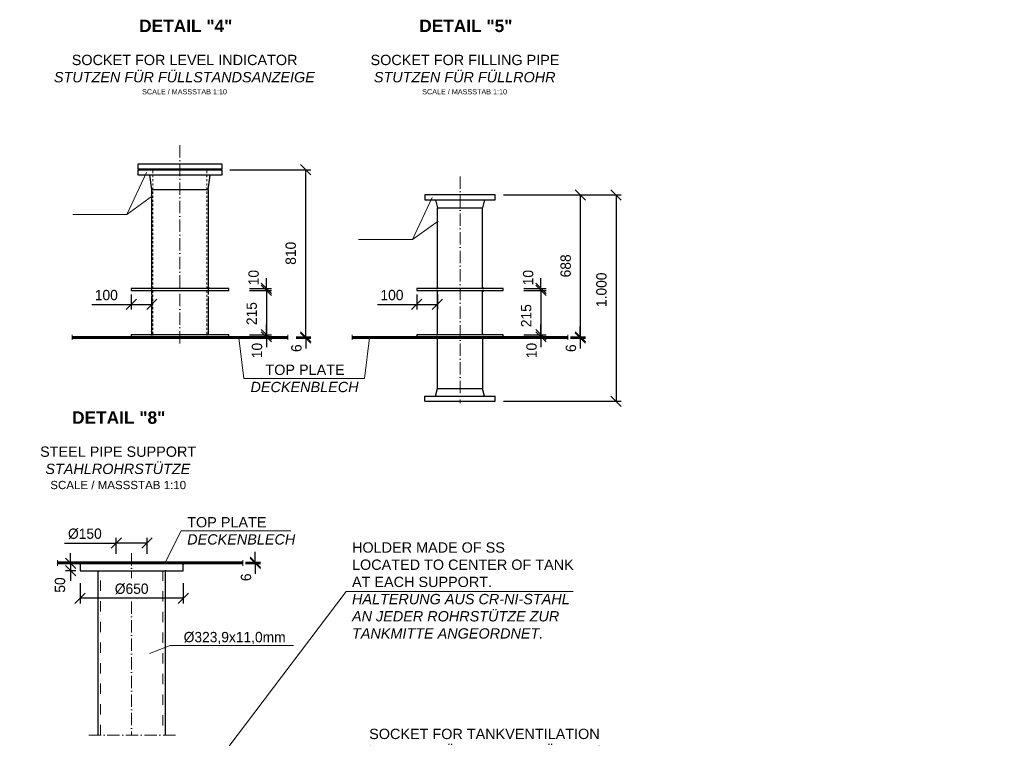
# Model space of a CAD drawing. Header units: millimetres. Extents: x -14064 to 10606674, y -83552 to 74051.
# Tile 586 of 656: x 38086 to 42860, y -47815 to -44331. Entities that reach past the tile are written whole.
import ezdxf

# ---------------------------------------------------------------- set-up
doc = ezdxf.new("R2010")
doc.units = ezdxf.units.MM
doc.linetypes.add('ACAD_ISO10W100', pattern=[18, 12, -3, 0, -3])
doc.linetypes.add('JIS_02_1.0', pattern=[2, 1, -1])
doc.layers.add('Bemaßung', color=7, linetype='Continuous', lineweight=9)
doc.layers.add('Beschriftung', color=7, linetype='Continuous', lineweight=9)
doc.styles.add('LBB3.5M1000', font='isocp.shx', dxfattribs={"height": 3.5})
doc.dimstyles.new('DIN', dxfattribs={"dimtxt": 2.5, "dimasz": 2.5, "dimexe": 1.25, "dimexo": 0.625, "dimtad": 1, "dimtih": 1, "dimdec": 4, "dimdsep": 46, "dimlunit": 6, "dimtxsty": 'Standard', "dimcen": 2.5, "dimadec": 0, "dimazin": 0, "dimtfac": 1, "dimtdec": 4, "dimtmove": 0, "dimatfit": 3, "dimfxl": 0, "dimtvp": 1, "dimtolj": 1, "dimtzin": 0, "dimarcsym": 0})

# ---------------------------------------------------------------- blocks, each defined once
blk = doc.blocks.new('_Oblique')
at = {"color": 0, "linetype": 'ByBlock', "lineweight": -2}
blk.add_line((-0.5, -0.5), (0.5, 0.5), dxfattribs=at)
blk = doc.blocks.new('*D374')
at = {"layer": 'Bemaßung', "color": 0, "lineweight": -2, "transparency": 16777216}
for p, q in [((39281.6, -45858.2), (39281.6, -45808.2)), ((39199.4, -45858.2), (39306.6, -45858.2)), ((39199.4, -45868.2), (39306.6, -45868.2)), ((39281.6, -45868.2), (39281.6, -45858.2)), ((39281.6, -45868.2), (39281.6, -45918.2))]:
    blk.add_line(p, q, dxfattribs=at)
at = {"layer": 'DEFPOINTS', "color": 0, "transparency": 16777216}
for p in [(39099.4, -45858.2), (39099.4, -45868.2), (39281.6, -45858.2)]:
    blk.add_point(p, dxfattribs=at)
at = {"layer": 'Bemaßung', "color": 0, "lineweight": -2, "transparency": 16777216, "xscale": 50, "yscale": 50, "zscale": 50}
for p, rotation in [((39281.6, -45858.2), 270), ((39281.6, -45868.2), 90)]:
    blk.add_blockref('_Oblique', p, dxfattribs=dict(at, rotation=rotation))
at = {"layer": 'Bemaßung', "color": 0, "transparency": 16777216, "insert": (39236.6, -45934.7), "char_height": 50, "attachment_point": 5, "rotation": 90}
blk.add_mtext('\\A1;10', dxfattribs=at)
blk = doc.blocks.new('*D375')
at = {"layer": 'Bemaßung', "color": 0, "lineweight": -2, "transparency": 16777216}
for p, q in [((39199.4, -45643.2), (39306.6, -45643.2)), ((39281.6, -45643.2), (39281.6, -45858.2)), ((39199.4, -45858.2), (39306.6, -45858.2))]:
    blk.add_line(p, q, dxfattribs=at)
at = {"layer": 'DEFPOINTS', "color": 0, "transparency": 16777216}
for p in [(39099.4, -45643.2), (39099.4, -45858.2), (39281.6, -45858.2)]:
    blk.add_point(p, dxfattribs=at)
at = {"layer": 'Bemaßung', "color": 0, "lineweight": -2, "transparency": 16777216, "xscale": 50, "yscale": 50, "zscale": 50}
for p, rotation in [((39281.6, -45643.2), 90), ((39281.6, -45858.2), 270)]:
    blk.add_blockref('_Oblique', p, dxfattribs=dict(at, rotation=rotation))
at = {"layer": 'Bemaßung', "color": 0, "transparency": 16777216, "insert": (39210.9, -45755.7), "char_height": 50, "attachment_point": 5, "rotation": 90}
blk.add_mtext('\\A1;215', dxfattribs=at)
blk = doc.blocks.new('*D376')
at = {"layer": 'Bemaßung', "color": 0, "lineweight": -2, "transparency": 16777216}
for p, q in [((39472.7, -45868.2), (39472.7, -45818.2)), ((39425.6, -45868.2), (39497.7, -45868.2)), ((39425.6, -45874.2), (39497.7, -45874.2)), ((39472.7, -45874.2), (39472.7, -45868.2)), ((39472.7, -45874.2), (39472.7, -45924.2))]:
    blk.add_line(p, q, dxfattribs=at)
at = {"layer": 'DEFPOINTS', "color": 0, "transparency": 16777216}
for p in [(39385.6, -45868.2), (39385.6, -45874.2), (39472.7, -45868.2)]:
    blk.add_point(p, dxfattribs=at)
at = {"layer": 'Bemaßung', "color": 0, "lineweight": -2, "transparency": 16777216, "xscale": 50, "yscale": 50, "zscale": 50}
for p, rotation in [((39472.7, -45868.2), 270), ((39472.7, -45874.2), 90)]:
    blk.add_blockref('_Oblique', p, dxfattribs=dict(at, rotation=rotation))
at = {"layer": 'Bemaßung', "color": 0, "transparency": 16777216, "insert": (39427.7, -45923.2), "char_height": 50, "attachment_point": 5, "rotation": 90}
blk.add_mtext('\\A1;6', dxfattribs=at)
blk = doc.blocks.new('*D377')
at = {"layer": 'Bemaßung', "color": 0, "lineweight": -2, "transparency": 16777216}
for p, q in [((39281.6, -45633.2), (39281.6, -45583.2)), ((39199.4, -45633.2), (39306.6, -45633.2)), ((39281.6, -45643.2), (39281.6, -45633.2)), ((39199.4, -45643.2), (39306.6, -45643.2)), ((39281.6, -45643.2), (39281.6, -45693.2))]:
    blk.add_line(p, q, dxfattribs=at)
at = {"layer": 'DEFPOINTS', "color": 0, "transparency": 16777216}
for p in [(39099.4, -45633.2), (39281.6, -45633.2), (39099.4, -45643.2)]:
    blk.add_point(p, dxfattribs=at)
at = {"layer": 'Bemaßung', "color": 0, "lineweight": -2, "transparency": 16777216, "xscale": 50, "yscale": 50, "zscale": 50}
for p, rotation in [((39281.6, -45633.2), 270), ((39281.6, -45643.2), 90)]:
    blk.add_blockref('_Oblique', p, dxfattribs=dict(at, rotation=rotation))
at = {"layer": 'Bemaßung', "color": 0, "transparency": 16777216, "insert": (39220.1, -45581.2), "char_height": 50, "attachment_point": 5, "rotation": 90}
blk.add_mtext('\\A1;10', dxfattribs=at)
blk = doc.blocks.new('*D435')
at = {"layer": 'Bemaßung', "color": 0, "lineweight": -2, "transparency": 16777216}
for p, q in [((39105.4, -45058.2), (39497.7, -45058.2)), ((39472.7, -45868.2), (39472.7, -45058.2)), ((39425.6, -45868.2), (39497.7, -45868.2))]:
    blk.add_line(p, q, dxfattribs=at)
at = {"layer": 'DEFPOINTS', "color": 0, "transparency": 16777216}
for p in [(39065.4, -45058.2), (39472.7, -45058.2), (39385.6, -45868.2)]:
    blk.add_point(p, dxfattribs=at)
at = {"layer": 'Bemaßung', "color": 0, "lineweight": -2, "transparency": 16777216, "xscale": 50, "yscale": 50, "zscale": 50}
for p, rotation in [((39472.7, -45058.2), 90), ((39472.7, -45868.2), 270)]:
    blk.add_blockref('_Oblique', p, dxfattribs=dict(at, rotation=rotation))
at = {"layer": 'Bemaßung', "color": 0, "transparency": 16777216, "insert": (39400.2, -45463.2), "char_height": 50, "attachment_point": 5, "rotation": 90}
blk.add_mtext('\\A1;810', dxfattribs=at)
blk = doc.blocks.new('*D378')
at = {"layer": 'Bemaßung', "color": 0, "lineweight": -2, "transparency": 16777216}
for p, q in [((38626.4, -45663.2), (38626.4, -45736)), ((38726.4, -45663.2), (38726.4, -45736)), ((38435.8, -45711), (38626.4, -45711)), ((38626.4, -45711), (38726.4, -45711))]:
    blk.add_line(p, q, dxfattribs=at)
at = {"layer": 'DEFPOINTS', "color": 0, "transparency": 16777216}
for p in [(38626.4, -45643.2), (38726.4, -45643.2), (38726.4, -45711)]:
    blk.add_point(p, dxfattribs=at)
at = {"layer": 'Bemaßung', "color": 0, "lineweight": -2, "transparency": 16777216, "xscale": 50, "yscale": 50, "zscale": 50, "rotation": 180}
blk.add_blockref('_Oblique', (38626.4, -45711), dxfattribs=at)
at = {"layer": 'Bemaßung', "color": 0, "lineweight": -2, "transparency": 16777216, "xscale": 50, "yscale": 50, "zscale": 50}
blk.add_blockref('_Oblique', (38726.4, -45711), dxfattribs=at)
at = {"layer": 'Bemaßung', "color": 0, "transparency": 16777216, "insert": (38505.8, -45666), "char_height": 50, "attachment_point": 5}
blk.add_mtext('\\A1;100', dxfattribs=at)
blk = doc.blocks.new('*D379')
at = {"layer": 'Bemaßung', "color": 0, "lineweight": -2, "transparency": 16777216}
for p, q in [((40612.6, -45858.2), (40612.6, -45808.2)), ((40530.3, -45858.2), (40637.6, -45858.2)), ((40530.3, -45868.2), (40637.6, -45868.2)), ((40612.6, -45868.2), (40612.6, -45858.2)), ((40612.6, -45868.2), (40612.6, -45918.2))]:
    blk.add_line(p, q, dxfattribs=at)
at = {"layer": 'DEFPOINTS', "color": 0, "transparency": 16777216}
for p in [(40430.3, -45858.2), (40430.3, -45868.2), (40612.6, -45858.2)]:
    blk.add_point(p, dxfattribs=at)
at = {"layer": 'Bemaßung', "color": 0, "lineweight": -2, "transparency": 16777216, "xscale": 50, "yscale": 50, "zscale": 50}
for p, rotation in [((40612.6, -45858.2), 270), ((40612.6, -45868.2), 90)]:
    blk.add_blockref('_Oblique', p, dxfattribs=dict(at, rotation=rotation))
at = {"layer": 'Bemaßung', "color": 0, "transparency": 16777216, "insert": (40567.6, -45934.7), "char_height": 50, "attachment_point": 5, "rotation": 90}
blk.add_mtext('\\A1;10', dxfattribs=at)
blk = doc.blocks.new('*D380')
at = {"layer": 'Bemaßung', "color": 0, "lineweight": -2, "transparency": 16777216}
for p, q in [((40530.3, -45643.2), (40637.6, -45643.2)), ((40612.6, -45643.2), (40612.6, -45858.2)), ((40530.3, -45858.2), (40637.6, -45858.2))]:
    blk.add_line(p, q, dxfattribs=at)
at = {"layer": 'DEFPOINTS', "color": 0, "transparency": 16777216}
for p in [(40430.3, -45643.2), (40430.3, -45858.2), (40612.6, -45858.2)]:
    blk.add_point(p, dxfattribs=at)
at = {"layer": 'Bemaßung', "color": 0, "lineweight": -2, "transparency": 16777216, "xscale": 50, "yscale": 50, "zscale": 50}
for p, rotation in [((40612.6, -45643.2), 90), ((40612.6, -45858.2), 270)]:
    blk.add_blockref('_Oblique', p, dxfattribs=dict(at, rotation=rotation))
at = {"layer": 'Bemaßung', "color": 0, "transparency": 16777216, "insert": (40541.8, -45765.7), "char_height": 50, "attachment_point": 5, "rotation": 90}
blk.add_mtext('\\A1;215', dxfattribs=at)
blk = doc.blocks.new('*D381')
at = {"layer": 'Bemaßung', "color": 0, "lineweight": -2, "transparency": 16777216}
for p, q in [((40803.6, -45868.2), (40803.6, -45818.2)), ((40756.5, -45868.2), (40828.6, -45868.2)), ((40756.5, -45874.2), (40828.6, -45874.2)), ((40803.6, -45874.2), (40803.6, -45868.2)), ((40803.6, -45874.2), (40803.6, -45924.2))]:
    blk.add_line(p, q, dxfattribs=at)
at = {"layer": 'DEFPOINTS', "color": 0, "transparency": 16777216}
for p in [(40716.5, -45868.2), (40716.5, -45874.2), (40803.6, -45868.2)]:
    blk.add_point(p, dxfattribs=at)
at = {"layer": 'Bemaßung', "color": 0, "lineweight": -2, "transparency": 16777216, "xscale": 50, "yscale": 50, "zscale": 50}
for p, rotation in [((40803.6, -45868.2), 270), ((40803.6, -45874.2), 90)]:
    blk.add_blockref('_Oblique', p, dxfattribs=dict(at, rotation=rotation))
at = {"layer": 'Bemaßung', "color": 0, "transparency": 16777216, "insert": (40758.6, -45923.2), "char_height": 50, "attachment_point": 5, "rotation": 90}
blk.add_mtext('\\A1;6', dxfattribs=at)
blk = doc.blocks.new('*D382')
at = {"layer": 'Bemaßung', "color": 0, "lineweight": -2, "transparency": 16777216}
for p, q in [((40612.6, -45633.2), (40612.6, -45583.2)), ((40530.3, -45633.2), (40637.6, -45633.2)), ((40612.6, -45643.2), (40612.6, -45633.2)), ((40530.3, -45643.2), (40637.6, -45643.2)), ((40612.6, -45643.2), (40612.6, -45693.2))]:
    blk.add_line(p, q, dxfattribs=at)
at = {"layer": 'DEFPOINTS', "color": 0, "transparency": 16777216}
for p in [(40430.3, -45633.2), (40612.6, -45633.2), (40430.3, -45643.2)]:
    blk.add_point(p, dxfattribs=at)
at = {"layer": 'Bemaßung', "color": 0, "lineweight": -2, "transparency": 16777216, "xscale": 50, "yscale": 50, "zscale": 50}
for p, rotation in [((40612.6, -45633.2), 270), ((40612.6, -45643.2), 90)]:
    blk.add_blockref('_Oblique', p, dxfattribs=dict(at, rotation=rotation))
at = {"layer": 'Bemaßung', "color": 0, "transparency": 16777216, "insert": (40551.1, -45581.2), "char_height": 50, "attachment_point": 5, "rotation": 90}
blk.add_mtext('\\A1;10', dxfattribs=at)
blk = doc.blocks.new('*D436')
at = {"layer": 'Bemaßung', "color": 0, "lineweight": -2, "transparency": 16777216}
for p, q in [((40430.8, -45180.2), (40828.6, -45180.2)), ((40803.6, -45180.2), (40803.6, -45868.2)), ((40783.5, -45868.2), (40828.6, -45868.2))]:
    blk.add_line(p, q, dxfattribs=at)
at = {"layer": 'DEFPOINTS', "color": 0, "transparency": 16777216}
for p in [(40390.8, -45180.2), (40743.5, -45868.2), (40803.6, -45868.2)]:
    blk.add_point(p, dxfattribs=at)
at = {"layer": 'Bemaßung', "color": 0, "lineweight": -2, "transparency": 16777216, "xscale": 50, "yscale": 50, "zscale": 50}
for p, rotation in [((40803.6, -45180.2), 90), ((40803.6, -45868.2), 270)]:
    blk.add_blockref('_Oblique', p, dxfattribs=dict(at, rotation=rotation))
at = {"layer": 'Bemaßung', "color": 0, "transparency": 16777216, "insert": (40733, -45524.2), "char_height": 50, "attachment_point": 5, "rotation": 90}
blk.add_mtext('\\A1;688', dxfattribs=at)
blk = doc.blocks.new('*D383')
at = {"layer": 'Bemaßung', "color": 0, "lineweight": -2, "transparency": 16777216}
for p, q in [((40011.2, -45663.2), (40011.2, -45736)), ((40111.2, -45663.2), (40111.2, -45736)), ((39820.7, -45711), (40011.2, -45711)), ((40011.2, -45711), (40111.2, -45711))]:
    blk.add_line(p, q, dxfattribs=at)
at = {"layer": 'DEFPOINTS', "color": 0, "transparency": 16777216}
for p in [(40011.2, -45643.2), (40111.2, -45643.2), (40111.2, -45711)]:
    blk.add_point(p, dxfattribs=at)
at = {"layer": 'Bemaßung', "color": 0, "lineweight": -2, "transparency": 16777216, "xscale": 50, "yscale": 50, "zscale": 50, "rotation": 180}
blk.add_blockref('_Oblique', (40011.2, -45711), dxfattribs=at)
at = {"layer": 'Bemaßung', "color": 0, "lineweight": -2, "transparency": 16777216, "xscale": 50, "yscale": 50, "zscale": 50}
blk.add_blockref('_Oblique', (40111.2, -45711), dxfattribs=at)
at = {"layer": 'Bemaßung', "color": 0, "transparency": 16777216, "insert": (39890.7, -45666), "char_height": 50, "attachment_point": 5}
blk.add_mtext('\\A1;100', dxfattribs=at)
blk = doc.blocks.new('*D384')
at = {"layer": 'Bemaßung', "color": 0, "lineweight": -2, "transparency": 16777216}
for p, q in [((40430.8, -45180.2), (41002.4, -45180.2)), ((40977.4, -45180.2), (40977.4, -46180.2)), ((40430.8, -46180.2), (41002.4, -46180.2))]:
    blk.add_line(p, q, dxfattribs=at)
at = {"layer": 'DEFPOINTS', "color": 0, "transparency": 16777216}
for p in [(40390.8, -45180.2), (40390.8, -46180.2), (40977.4, -46180.2)]:
    blk.add_point(p, dxfattribs=at)
at = {"layer": 'Bemaßung', "color": 0, "lineweight": -2, "transparency": 16777216, "xscale": 50, "yscale": 50, "zscale": 50}
for p, rotation in [((40977.4, -45180.2), 90), ((40977.4, -46180.2), 270)]:
    blk.add_blockref('_Oblique', p, dxfattribs=dict(at, rotation=rotation))
at = {"layer": 'Bemaßung', "color": 0, "transparency": 16777216, "insert": (40906.4, -45640.2), "char_height": 50, "attachment_point": 5, "rotation": 90}
blk.add_mtext('\\A1;1.000', dxfattribs=at)
blk = doc.blocks.new('*D409')
at = {"layer": 'Bemaßung', "color": 0, "lineweight": -2, "transparency": 16777216}
for p, q in [((38378.7, -47061.9), (38378.7, -47160.3)), ((38878.7, -47061.9), (38878.7, -47160.3)), ((38878.7, -47135.3), (38378.7, -47135.3))]:
    blk.add_line(p, q, dxfattribs=at)
at = {"layer": 'DEFPOINTS', "color": 0, "transparency": 16777216}
for p in [(38378.7, -47001.9), (38878.7, -47001.9), (38378.7, -47135.3)]:
    blk.add_point(p, dxfattribs=at)
at = {"layer": 'Bemaßung', "color": 0, "lineweight": -2, "transparency": 16777216, "xscale": 50, "yscale": 50, "zscale": 50, "rotation": 180}
blk.add_blockref('_Oblique', (38378.7, -47135.3), dxfattribs=at)
at = {"layer": 'Bemaßung', "color": 0, "lineweight": -2, "transparency": 16777216, "xscale": 50, "yscale": 50, "zscale": 50}
blk.add_blockref('_Oblique', (38878.7, -47135.3), dxfattribs=at)
at = {"layer": 'Bemaßung', "color": 0, "transparency": 16777216, "insert": (38628.7, -47090.3), "char_height": 50, "attachment_point": 5}
blk.add_mtext('\\A1;%%C650', dxfattribs=at)
blk = doc.blocks.new('*D410')
at = {"layer": 'Bemaßung', "color": 0, "lineweight": -2, "transparency": 16777216}
for p, q in [((38332.3, -46966.9), (38332.3, -46916.9)), ((38358.7, -46966.9), (38307.3, -46966.9)), ((38332.3, -46966.9), (38332.3, -47001.9)), ((38358.7, -47001.9), (38307.3, -47001.9)), ((38332.3, -47001.9), (38332.3, -47051.9))]:
    blk.add_line(p, q, dxfattribs=at)
at = {"layer": 'DEFPOINTS', "color": 0, "transparency": 16777216}
for p in [(38378.7, -46966.9), (38332.3, -47001.9), (38378.7, -47001.9)]:
    blk.add_point(p, dxfattribs=at)
at = {"layer": 'Bemaßung', "color": 0, "lineweight": -2, "transparency": 16777216, "xscale": 50, "yscale": 50, "zscale": 50}
for p, rotation in [((38332.3, -46966.9), 270), ((38332.3, -47001.9), 90)]:
    blk.add_blockref('_Oblique', p, dxfattribs=dict(at, rotation=rotation))
at = {"layer": 'Bemaßung', "color": 0, "transparency": 16777216, "insert": (38281.3, -47071.5), "char_height": 50, "attachment_point": 5, "rotation": 90}
blk.add_mtext('\\A1;50', dxfattribs=at)
blk = doc.blocks.new('*D411')
at = {"layer": 'Bemaßung', "color": 0, "lineweight": -2, "transparency": 16777216}
for p, q in [((39228.2, -46960.9), (39228.2, -46910.9)), ((39181.1, -46960.9), (39253.2, -46960.9)), ((39181.1, -46966.9), (39253.2, -46966.9)), ((39228.2, -46966.9), (39228.2, -46960.9)), ((39228.2, -46966.9), (39228.2, -47016.9))]:
    blk.add_line(p, q, dxfattribs=at)
at = {"layer": 'DEFPOINTS', "color": 0, "transparency": 16777216}
for p in [(39141.1, -46960.9), (39141.1, -46966.9), (39228.2, -46960.9)]:
    blk.add_point(p, dxfattribs=at)
at = {"layer": 'Bemaßung', "color": 0, "lineweight": -2, "transparency": 16777216, "xscale": 50, "yscale": 50, "zscale": 50}
for p, rotation in [((39228.2, -46960.9), 270), ((39228.2, -46966.9), 90)]:
    blk.add_blockref('_Oblique', p, dxfattribs=dict(at, rotation=rotation))
at = {"layer": 'Bemaßung', "color": 0, "transparency": 16777216, "insert": (39183.2, -47033.9), "char_height": 50, "attachment_point": 5, "rotation": 90}
blk.add_mtext('\\A1;6', dxfattribs=at)
blk = doc.blocks.new('*D448')
at = {"layer": 'Bemaßung', "color": 0, "lineweight": -2, "transparency": 16777216}
for p, q in [((38302.6, -46868.5), (38553.7, -46868.5)), ((38553.7, -46920.9), (38553.7, -46843.5)), ((38703.7, -46868.5), (38553.7, -46868.5)), ((38703.7, -46920.9), (38703.7, -46843.5))]:
    blk.add_line(p, q, dxfattribs=at)
at = {"layer": 'DEFPOINTS', "color": 0, "transparency": 16777216}
for p in [(38553.7, -46868.5), (38553.7, -46960.9), (38703.7, -46960.9)]:
    blk.add_point(p, dxfattribs=at)
at = {"layer": 'Bemaßung', "color": 0, "lineweight": -2, "transparency": 16777216, "xscale": 50, "yscale": 50, "zscale": 50, "rotation": 180}
blk.add_blockref('_Oblique', (38553.7, -46868.5), dxfattribs=at)
at = {"layer": 'Bemaßung', "color": 0, "lineweight": -2, "transparency": 16777216, "xscale": 50, "yscale": 50, "zscale": 50}
blk.add_blockref('_Oblique', (38703.7, -46868.5), dxfattribs=at)
at = {"layer": 'Bemaßung', "color": 0, "transparency": 16777216, "insert": (38401.8, -46823.5), "char_height": 50, "attachment_point": 5}
blk.add_mtext('\\A1;%%c150', dxfattribs=at)

msp = doc.modelspace()

# ---------------------------------------------------------------- hatches: boundary and pattern name
h = msp.add_hatch(color=256)
h.dxf.hatch_style = 1
h.paths.add_polyline_path([(38721.35339, -45633.17523), (38726.35339, -45633.17523), (38726.35339, -45628.17523)])
h = msp.add_hatch(color=256)
h.dxf.hatch_style = 1
h.paths.add_polyline_path([(39004.35339, -45633.17523), (38999.35339, -45633.17523), (38999.35339, -45628.17523)])
h = msp.add_hatch(color=256)
h.dxf.hatch_style = 1
h.paths.add_polyline_path([(40106.21019, -45633.17523), (40111.21019, -45633.17523), (40111.21019, -45628.17523)])
h = msp.add_hatch(color=256)
h.dxf.hatch_style = 1
h.paths.add_polyline_path([(40335.31019, -45633.17523), (40330.31019, -45633.17523), (40330.31019, -45628.17523)])
h = msp.add_hatch(color=256)
h.dxf.hatch_style = 1
h.paths.add_polyline_path([(38721.35339, -45643.17523), (38726.35339, -45643.17523), (38726.35339, -45648.17523)])
h = msp.add_hatch(color=256)
h.dxf.hatch_style = 1
h.paths.add_polyline_path([(39004.35339, -45643.17523), (38999.35339, -45643.17523), (38999.35339, -45648.17523)])
h = msp.add_hatch(color=256)
h.dxf.hatch_style = 1
h.paths.add_polyline_path([(40106.21019, -45643.17523), (40111.21019, -45643.17523), (40111.21019, -45648.17523)])
h = msp.add_hatch(color=256)
h.dxf.hatch_style = 1
h.paths.add_polyline_path([(40335.31019, -45643.17523), (40330.31019, -45643.17523), (40330.31019, -45648.17523)])
h = msp.add_hatch()
h.set_pattern_fill('ANSI31', color=256)
h.set_pattern_definition([(45, (-42127.7517, 123748.3348), (-2.24506403, 2.24506403), [])])
h.paths.add_polyline_path([(38731.95339, -45868.17523), (38626.35339, -45868.17523), (38340.14526, -45868.17523), (38340.14526, -45874.17523), (38731.95339, -45874.17523)])
h.paths.add_polyline_path([(38862.85339, -45868.17523), (38731.95339, -45868.17523), (38731.95339, -45874.17523), (38862.85339, -45874.17523)])
h.paths.add_polyline_path([(38993.75339, -45868.17523), (38862.85339, -45868.17523), (38862.85339, -45874.17523), (38993.75339, -45874.17523)])
h.paths.add_polyline_path([(39385.56152, -45868.17523), (38993.75339, -45868.17523), (38993.75339, -45874.17523), (39385.56152, -45874.17523)])
h = msp.add_hatch(color=256)
h.dxf.hatch_style = 1
h.paths.add_polyline_path([(38621.35339, -45868.17523), (38626.35339, -45868.17523), (38626.35339, -45863.17523)])
h = msp.add_hatch(color=256)
h.dxf.hatch_style = 1
h.paths.add_polyline_path([(38721.35339, -45858.17523), (38726.35339, -45858.17523), (38726.35339, -45853.17523)])
h = msp.add_hatch(color=256)
h.dxf.hatch_style = 1
h.paths.add_polyline_path([(39004.35339, -45858.17523), (38999.35339, -45858.17523), (38999.35339, -45853.17523)])
h = msp.add_hatch(color=256)
h.dxf.hatch_style = 1
h.paths.add_polyline_path([(39104.35339, -45868.17523), (39099.35339, -45868.17523), (39099.35339, -45863.17523)])
h = msp.add_hatch()
h.set_pattern_fill('ANSI31', color=256)
h.set_pattern_definition([(45, (-40769.845, 123748.3348), (-2.24506403, 2.24506403), [])])
h.paths.add_polyline_path([(40089.86019, -45868.17523), (39984.26019, -45868.17523), (39698.05206, -45868.17523), (39698.05206, -45874.17523), (40089.86019, -45874.17523)])
h.paths.add_polyline_path([(40220.76019, -45868.17523), (40089.86019, -45868.17523), (40089.86019, -45874.17523), (40220.76019, -45874.17523)])
h.paths.add_polyline_path([(40351.66019, -45868.17523), (40220.76019, -45868.17523), (40220.76019, -45874.17523), (40351.66019, -45874.17523)])
h.paths.add_polyline_path([(40743.46832, -45868.17523), (40351.66019, -45868.17523), (40351.66019, -45874.17523), (40743.46832, -45874.17523)])
h = msp.add_hatch(color=256)
h.dxf.hatch_style = 1
h.paths.add_polyline_path([(40006.21019, -45868.17523), (40011.21019, -45868.17523), (40011.21019, -45863.17523)])
h = msp.add_hatch(color=256)
h.dxf.hatch_style = 1
h.paths.add_polyline_path([(40106.21019, -45858.17523), (40111.21019, -45858.17523), (40111.21019, -45853.17523)])
h = msp.add_hatch(color=256)
h.dxf.hatch_style = 1
h.paths.add_polyline_path([(40335.31019, -45858.17523), (40330.31019, -45858.17523), (40330.31019, -45853.17523)])
h = msp.add_hatch(color=256)
h.dxf.hatch_style = 1
h.paths.add_polyline_path([(40435.31019, -45868.17523), (40430.31019, -45868.17523), (40430.31019, -45863.17523)])
at = {"lineweight": 9}
h = msp.add_hatch(dxfattribs=at)
h.set_pattern_fill('ANSI31', color=0, angle=90)
h.set_pattern_definition([(135, (-50530.2768, 125897.5267), (-2.24506403, -2.24506403), [])])
h.paths.add_polyline_path([(38553.65153, -46960.90921), (38269.38827, -46960.90921), (38269.38827, -46966.90879), (38553.65153, -46966.90879)])
h.paths.add_polyline_path([(39168.03825, -46960.90924), (38703.6527, -46960.90917), (38703.65267, -46966.90872), (39168.03825, -46966.90879)])
h = msp.add_hatch(color=256)
h.dxf.hatch_style = 1
h.paths.add_polyline_path([(38373.65153, -46966.90879), (38378.65153, -46966.90879), (38378.65153, -46971.90879)])
h = msp.add_hatch(color=256)
h.dxf.hatch_style = 1
h.paths.add_polyline_path([(38883.65153, -46966.90879), (38878.65153, -46966.90879), (38878.65153, -46971.90879)])
h = msp.add_hatch(color=256)
h.dxf.hatch_style = 1
h.paths.add_polyline_path([(38461.70153, -47001.90879), (38466.70153, -47001.90879), (38466.70153, -47006.90879)])
h = msp.add_hatch(color=256)
h.dxf.hatch_style = 1
h.paths.add_polyline_path([(38795.60153, -47001.90879), (38790.60153, -47001.90879), (38790.60153, -47006.90879)])

# ---------------------------------------------------------------- linework, layer by layer
at = {"linetype": 'ACAD_ISO10W100', "lineweight": 18, "ltscale": 5}
for p, q in [((38862.85339, -44939.17523), (38862.85339, -45923.17523)), ((40220.76019, -45090.17523), (40220.76019, -46190.17523)), ((38340.14526, -45858.17523), (38340.14526, -45883.17523)), ((39385.56152, -45883.17523), (39385.56152, -45858.17523)), ((39698.05206, -45858.17523), (39698.05206, -45883.17523)), ((40743.46832, -45883.17523), (40743.46832, -45858.17523)), ((38628.65153, -46916.90879), (38628.65153, -47037.79644)), ((38269.38827, -46950.41047), (38269.38827, -46978.4071)), ((39168.03825, -46950.41047), (39168.03825, -46978.4071)), ((38628.65153, -47151.04382), (38628.65153, -47799.62644)), ((38840.60153, -47799.62644), (38416.70153, -47799.62644))]:
    msp.add_line(p, q, dxfattribs=at)
at = {"linetype": 'Continuous', "lineweight": -2, "ltscale": 10}
for p, q in [((38726.35339, -45154.17523), (38716.74877, -45084.17523)), ((38999.35339, -45154.17523), (39008.74877, -45084.17523)), ((40102.17079, -45204.17523), (40111.21019, -45242.17523)), ((40339.34959, -45204.17523), (40330.31019, -45242.17523)), ((40111.21019, -45633.17523), (40111.21019, -45242.17523)), ((40111.21019, -45242.17523), (40330.31019, -45242.17523)), ((40330.31019, -45633.17523), (40330.31019, -45242.17523)), ((40111.21019, -45858.17523), (40111.21019, -45643.17523)), ((40330.31019, -45858.17523), (40330.31019, -45643.17523))]:
    msp.add_line(p, q, dxfattribs=at)
for p, q in [((39385.56152, -45868.17523), (38340.14526, -45868.17523)), ((38340.14526, -45874.17523), (39385.56152, -45874.17523)), ((40743.46832, -45868.17523), (39698.05206, -45868.17523)), ((39698.05206, -45874.17523), (40743.46832, -45874.17523)), ((40111.21019, -46118.17523), (40111.21019, -45873.17523)), ((40330.31019, -45873.17523), (40330.31019, -46118.17523)), ((40050.76019, -46180.17523), (40050.76019, -46156.17523)), ((40050.76019, -46156.17523), (40390.76019, -46156.17523)), ((40102.17079, -46156.17523), (40111.21019, -46118.17523)), ((40111.21019, -46118.17523), (40330.31019, -46118.17523)), ((40339.34959, -46156.17523), (40330.31019, -46118.17523)), ((40390.76019, -46180.17523), (40390.76019, -46156.17523)), ((40050.76019, -46180.17523), (40390.76019, -46180.17523)), ((38553.65153, -46960.90921), (38553.65153, -46966.90879)), ((38703.65153, -46960.90921), (38703.65153, -46966.90931))]:
    msp.add_line(p, q)
for points in [[(39065.35339, -45055.17523), (38660.35339, -45055.17523), (38660.35339, -45029.17523), (39065.35339, -45029.17523)], [(39065.35339, -45084.17523), (38660.35339, -45084.17523), (38660.35339, -45058.17523), (39065.35339, -45058.17523)], [(40011.21019, -45643.17523), (40430.31019, -45643.17523), (40430.31019, -45633.17523), (40011.21019, -45633.17523)], [(40011.21019, -45868.17523), (40430.31019, -45868.17523), (40430.31019, -45858.17523), (40011.21019, -45858.17523)]]:
    msp.add_lwpolyline(points, close=True, dxfattribs=at)
at = {"linetype": 'JIS_02_1.0', "lineweight": 18, "ltscale": 10}
for points in [[(38731.95339, -45874.17523), (38731.95339, -45058.17523)], [(38993.75339, -45874.17523), (38993.75339, -45058.17523)]]:
    msp.add_lwpolyline(points, dxfattribs=at)
for points in [[(38726.35339, -45663.17523), (38726.35339, -45154.17523), (38999.35339, -45154.17523), (38999.35339, -45663.17523)], [(38726.35339, -45858.17523), (38726.35339, -45673.17523)], [(38999.35339, -45673.17523), (38999.35339, -45858.17523)], [(38466.70153, -47799.62644), (38466.70153, -47001.90879), (38790.60153, -47001.90879), (38790.60153, -47799.62644)]]:
    msp.add_lwpolyline(points)
for points in [[(40050.76019, -45204.17523), (40390.76019, -45204.17523), (40390.76019, -45180.17523), (40050.76019, -45180.17523)], [(38626.35339, -45643.17523), (39099.35339, -45643.17523), (39099.35339, -45633.17523), (38626.35339, -45633.17523)], [(38721.35339, -45633.17523), (38726.35339, -45633.17523), (38726.35339, -45628.17523)], [(39004.35339, -45633.17523), (38999.35339, -45633.17523), (38999.35339, -45628.17523)], [(40106.21019, -45633.17523), (40111.21019, -45633.17523), (40111.21019, -45628.17523)], [(40335.31019, -45633.17523), (40330.31019, -45633.17523), (40330.31019, -45628.17523)], [(38721.35339, -45643.17523), (38726.35339, -45643.17523), (38726.35339, -45648.17523)], [(39004.35339, -45643.17523), (38999.35339, -45643.17523), (38999.35339, -45648.17523)], [(40106.21019, -45643.17523), (40111.21019, -45643.17523), (40111.21019, -45648.17523)], [(40335.31019, -45643.17523), (40330.31019, -45643.17523), (40330.31019, -45648.17523)], [(38621.35339, -45868.17523), (38626.35339, -45868.17523), (38626.35339, -45863.17523)], [(38626.35339, -45868.17523), (39099.35339, -45868.17523), (39099.35339, -45858.17523), (38626.35339, -45858.17523)], [(38721.35339, -45858.17523), (38726.35339, -45858.17523), (38726.35339, -45853.17523)], [(39004.35339, -45858.17523), (38999.35339, -45858.17523), (38999.35339, -45853.17523)], [(39104.35339, -45868.17523), (39099.35339, -45868.17523), (39099.35339, -45863.17523)], [(40006.21019, -45868.17523), (40011.21019, -45868.17523), (40011.21019, -45863.17523)], [(40106.21019, -45858.17523), (40111.21019, -45858.17523), (40111.21019, -45853.17523)], [(40335.31019, -45858.17523), (40330.31019, -45858.17523), (40330.31019, -45853.17523)], [(40435.31019, -45868.17523), (40430.31019, -45868.17523), (40430.31019, -45863.17523)], [(38269.38827, -46966.90879), (39168.03825, -46966.90879), (39168.00927, -46960.90921), (38269.35929, -46960.90921)], [(38373.65153, -46966.90879), (38378.65153, -46966.90879), (38378.65153, -46971.90879)], [(38378.65153, -47001.90879), (38878.65153, -47001.90879), (38878.65153, -46966.90879), (38378.65153, -46966.90879)], [(38883.65153, -46966.90879), (38878.65153, -46966.90879), (38878.65153, -46971.90879)], [(38461.70153, -47001.90879), (38466.70153, -47001.90879), (38466.70153, -47006.90879)], [(38795.60153, -47001.90879), (38790.60153, -47001.90879), (38790.60153, -47006.90879)]]:
    msp.add_lwpolyline(points, close=True)
at = {"linetype": 'JIS_02_1.0', "lineweight": 18, "ltscale": 50}
msp.add_lwpolyline([(38477.70153, -47799.62644), (38477.70153, -47001.90879), (38779.60153, -47001.90879), (38779.60153, -47799.62644)], dxfattribs=at)
at = {"layer": 'Bemaßung'}
for p, q in [((38715.26777, -47403.27199), (38815.14052, -47364.96432)), ((38815.14052, -47364.96432), (39413.68767, -47364.96432))]:
    msp.add_line(p, q, dxfattribs=at)
at = {"layer": 'Beschriftung'}
for p, q in [((38605.99578, -45274.85012), (38700.09652, -45070.93926)), ((38605.99578, -45274.85012), (38729.35888, -45184.98187)), ((39990.85258, -45396.94292), (40084.95332, -45193.03206)), ((38343.72023, -45274.85012), (38605.99578, -45274.85012)), ((39990.85258, -45396.94292), (40114.21568, -45307.07467)), ((39728.57703, -45396.94292), (39990.85258, -45396.94292)), ((39171.72556, -46070.27733), (39147.54588, -45873.17523)), ((39758.22749, -46070.27733), (39782.40718, -45873.17523)), ((39171.72556, -46070.27733), (39758.22749, -46070.27733)), ((38868.17449, -46809.22757), (38789.28299, -46965.14715)), ((38868.17449, -46809.22757), (39399.72925, -46809.22757)), ((39667.92487, -47102.89397), (38858.19041, -48173.99705)), ((39667.92487, -47102.89397), (40769.19389, -47102.89397))]:
    msp.add_line(p, q, dxfattribs=at)

# ---------------------------------------------------------------- texts
at = {"layer": 'Bemaßung', "insert": (39128.02099, -47328.44533), "char_height": 50, "attachment_point": 5}
msp.add_mtext('\\A1;%%C323,9x11,0mm', dxfattribs=at)
at = {"layer": 'Beschriftung', "attachment_point": 1, "style": 'LBB3.5M1000'}
for s, insert, char_height, width in [('\\pi172.05;{\\fArial|b1|i0|c0|p34;DETAIL "2"}', (34488.60757, -44330.68119), 60, 785.9141179), ('\\pi172.05;{\\fArial|b1|i0|c0|p34;DETAIL "3"}', (36734.71349, -44330.68119), 60, 785.9141179), ('\\pi172.05;{\\fArial|b1|i0|c0|p34;DETAIL "4"}', (38492.85024, -44330.68119), 60, 785.9141179), ('\\pi172.05;{\\fArial|b1|i0|c0|p34;DETAIL "5"}', (39850.75703, -44330.68119), 60, 785.9141179), ('\\pi18.912;{\\fArial|b0|i0|c0|p34;COLLECTING SOCKET\\P\\pi85.675;\\fArial|b0|i1|c0|p34;SAMMELSTUTZEN\\P\\pi66.34;\\fArial|b0|i0|c0|p34;\\H0.8x;SCALE / MASSSTAB 1:10}', (34488.60757, -44500.88051), 50, 785.9141179), ('\\pi142.14;{\\fArial|b0|i0|c0|p34;PUMP SOCKET\\P\\pi82.793;\\fArial|b0|i1|c0|p34;PUMPENSTUTZEN\\P\\pi66.34;\\fArial|b0|i0|c0|p34;\\H0.8x;SCALE / MASSSTAB 1:10}', (36734.71349, -44500.88051), 50, 785.9141179), ('\\pi105.44;{\\fArial|b0|i0|c0|p34;SOCKET FOR LEVEL INDICATOR\\P\\pi18.999;\\fArial|b0|i1|c0|p34;STUTZEN FÜR FÜLLSTANDSANZEIGE\\P\\pi446.55;\\fArial|b0|i0|c0|p34;\\H0.5x;SCALE / MASSSTAB 1:10}', (38232.75277, -44500.88051), 50, 1301.3679194), ('\\pi196.13;{\\fArial|b0|i0|c0|p34;SOCKET FOR FILLING PIPE\\P\\pi212.42;\\fArial|b0|i1|c0|p34;STUTZEN FÜR FÜLLROHR\\P\\pi446.55;\\fArial|b0|i0|c0|p34;\\H0.5x;SCALE / MASSSTAB 1:10}', (39590.65957, -44500.88051), 50, 1301.3679194), ('\\pi75.491;{\\fArial|b0|i0|c0|p34;TOP PLATE\\P\\pi3.3734;\\fArial|b0|i1|c0|p34;DECKENBLECH}', (35852.67312, -46002.98823), 50, 529.8709739), ('\\pi75.491;{\\fArial|b0|i0|c0|p34;TOP PLATE\\P\\pi3.3734;\\fArial|b0|i1|c0|p34;DECKENBLECH}', (39201.53076, -46002.98823), 50, 529.8709739), ('\\pi172.05;{\\fArial|b1|i0|c0|p34;DETAIL "6"}', (34396.92455, -46238.58243), 60, 785.9141179), ('\\pi172.05;{\\fArial|b1|i0|c0|p34;DETAIL "7"}', (36650.72793, -46238.58243), 60, 785.9141179), ('\\pi172.05;{\\fArial|b1|i0|c0|p34;DETAIL "8"}', (38167.88482, -46229.73616), 60, 785.9141179), ('\\pi16.763;{\\fArial|b0|i0|c0|p34;STEEL PIPE SUPPORT\\P\\pi42.65;\\fArial|b0|i1|c0|p34;STAHLROHRSTÜTZE\\P\\pi66.34;\\fArial|b0|i0|c0|p34;\\H0.8x;SCALE / MASSSTAB 1:10}', (38167.88482, -46399.93548), 50, 785.9141179), ('\\pi224.71;{\\fArial|b0|i0|c0|p34;MANHOLE\\P\\pi45.669;\\fArial|b0|i1|c0|p34;MONTAGEÖFFNUNG\\P\\pi66.34;\\fArial|b0|i0|c0|p34;\\H0.8x;SCALE / MASSSTAB 1:10}', (34396.92455, -46408.78176), 50, 785.9141179), ('\\pi149.26;{\\fArial|b0|i0|c0|p34;MANHOLE WITH LADDER\\P\\pi19.468;\\fArial|b0|i1|c0|p34;MONTAGEÖFFNUNG MIT LEITER\\P\\pi242.63;\\fArial|b0|i0|c0|p34;\\H0.8x;SCALE / MASSSTAB 1:10}', (36458.37726, -46408.78176), 50, 1138.4918382), ('{\\fArial|b0|i0|c0|p34;TOP PLATE\\P\\fArial|b0|i1|c0|p34;DECKENBLECH}', (38897.97969, -46741.93847), 50, 471.1635726), ('{\\fArial|b0|i0|c0|p34;HOLDER MADE OF SS\\PLOCATED TO CENTER OF TANK\\PAT EACH SUPPORT.\\P\\fArial|b0|i1|c0|p34;HALTERUNG AUS CR-NI-STAHL\\PAN JEDER ROHRSTÜTZE ZUR\\PTANKMITTE ANGEORDNET.}', (39697.00446, -46864.51387), 50, 1507.4380414), ('\\pi96.25;{\\fArial|b0|i0|c0|p34;SOCKET FOR TANKVENTILATION\\P\\pi73.416;\\fArial|b0|i1|c0|p34;STUTZEN FÜR TANKENTLÜFTUNG\\P\\pi446.55;\\fArial|b0|i0|c0|p34;\\H0.5x;SCALE / MASSSTAB 1:10}', (39683.93964, -47768.31177), 50, 1301.3679194)]:
    msp.add_mtext(s, dxfattribs=dict(at, insert=insert, char_height=char_height, width=width))

# ---------------------------------------------------------------- dimensions: what is measured, and where the dimension line sits
at = {"layer": 'Bemaßung'}
for base, p1, p2, override, picture, middle in [((39472.6704, -45058.17523), (39385.56152, -45868.17523), (39065.35339, -45058.17523), {"dimscale": 20, "dimexo": 2, "dimgap": 1, "dimdec": 2, "dimblk1": 'Oblique', "dimblk2": 'Oblique', "dimsah": 1, "dimtdec": 2, "dimtmove": 2}, '*D435', (39400.19594, -45463.17523)), ((40803.6272, -45868.17523), (40390.76019, -45180.17523), (40743.46832, -45868.17523), {"dimscale": 20, "dimexo": 2, "dimgap": 1, "dimdec": 2, "dimblk1": 'Oblique', "dimblk2": 'Oblique', "dimsah": 1, "dimtdec": 2, "dimtmove": 2}, '*D436', (40732.97643, -45524.17523)), ((40977.399, -46180.17523), (40390.76019, -45180.17523), (40390.76019, -46180.17523), {"dimscale": 20, "dimexo": 2, "dimgap": 1, "dimdec": 2, "dimblk1": 'Oblique', "dimblk2": 'Oblique', "dimsah": 1, "dimtdec": 2, "dimtmove": 2}, '*D384', (40906.3667, -45640.17523)), ((39281.61064, -45633.17523), (39099.35339, -45643.17523), (39099.35339, -45633.17523), {"dimscale": 20, "dimexo": 5, "dimgap": 1, "dimdec": 2, "dimblk1": 'Oblique', "dimblk2": 'Oblique', "dimsah": 1, "dimtdec": 2, "dimtmove": 1}, '*D377', (39265.11953, -45581.17468)), ((40612.56744, -45633.17523), (40430.31019, -45643.17523), (40430.31019, -45633.17523), {"dimscale": 20, "dimexo": 5, "dimgap": 1, "dimdec": 2, "dimblk1": 'Oblique', "dimblk2": 'Oblique', "dimsah": 1, "dimtdec": 2, "dimtmove": 1}, '*D382', (40596.07633, -45581.17468)), ((39281.61064, -45858.17523), (39099.35339, -45643.17523), (39099.35339, -45858.17523), {"dimscale": 20, "dimexo": 5, "dimgap": 1, "dimdec": 2, "dimblk1": 'Oblique', "dimblk2": 'Oblique', "dimsah": 1, "dimtdec": 2, "dimtmove": 2}, '*D375', (39210.88438, -45755.67523)), ((40612.56744, -45858.17523), (40430.31019, -45643.17523), (40430.31019, -45858.17523), {"dimscale": 20, "dimexo": 5, "dimgap": 1, "dimdec": 2, "dimblk1": 'Oblique', "dimblk2": 'Oblique', "dimsah": 1, "dimtdec": 2, "dimtmove": 2}, '*D380', (40541.84118, -45765.67523)), ((39281.61064, -45858.17523), (39099.35339, -45868.17523), (39099.35339, -45858.17523), {"dimscale": 20, "dimexo": 5, "dimgap": 1, "dimdec": 2, "dimblk1": 'Oblique', "dimblk2": 'Oblique', "dimsah": 1, "dimtdec": 2, "dimtmove": 1}, '*D374', (39281.61064, -45934.66727)), ((39472.6704, -45868.17523), (39385.56152, -45874.17523), (39385.56152, -45868.17523), {"dimscale": 20, "dimexo": 2, "dimgap": 1, "dimdec": 2, "dimblk1": 'Oblique', "dimblk2": 'Oblique', "dimsah": 1, "dimtdec": 2, "dimtmove": 1}, '*D376', (39472.6704, -45923.17523)), ((40612.56744, -45858.17523), (40430.31019, -45868.17523), (40430.31019, -45858.17523), {"dimscale": 20, "dimexo": 5, "dimgap": 1, "dimdec": 2, "dimblk1": 'Oblique', "dimblk2": 'Oblique', "dimsah": 1, "dimtdec": 2, "dimtmove": 1}, '*D379', (40612.56744, -45934.66727)), ((40803.6272, -45868.17523), (40716.51832, -45874.17523), (40716.51832, -45868.17523), {"dimscale": 20, "dimexo": 2, "dimgap": 1, "dimdec": 2, "dimblk1": 'Oblique', "dimblk2": 'Oblique', "dimsah": 1, "dimtdec": 2, "dimtmove": 1}, '*D381', (40803.6272, -45923.17523)), ((39228.19713, -46960.90921), (39141.08825, -46966.90879), (39141.08825, -46960.90921), {"dimscale": 20, "dimexo": 2, "dimgap": 1, "dimdec": 2, "dimblk1": 'Oblique', "dimblk2": 'Oblique', "dimsah": 1, "dimtdec": 2, "dimtmove": 1}, '*D411', (39228.19713, -47033.9187))]:
    dim = msp.add_linear_dim(base=base, p1=p1, p2=p2, angle=90, dimstyle='DIN', override=override, dxfattribs=at)
    dim.commit()
    dim.dimension.update_dxf_attribs({"geometry": picture, "text_midpoint": middle, "dimtype": 160})
for base, p1, p2, picture, middle in [((38726.35339, -45710.9902), (38626.35339, -45643.17523), (38726.35339, -45643.17523), '*D378', (38505.82, -45710.9902)), ((40111.21019, -45710.9902), (40011.21019, -45643.17523), (40111.21019, -45643.17523), '*D383', (39890.6768, -45710.9902))]:
    dim = msp.add_linear_dim(base=base, p1=p1, p2=p2, dimstyle='DIN', override={"dimscale": 20, "dimexo": 1, "dimgap": 1, "dimdec": 2, "dimblk1": 'Oblique', "dimblk2": 'Oblique', "dimsah": 1, "dimtdec": 2, "dimtmove": 1}, dxfattribs=at)
    dim.commit()
    dim.dimension.update_dxf_attribs({"geometry": picture, "text_midpoint": middle, "dimtype": 160})
dim = msp.add_linear_dim(base=(38553.65153, -46868.48358), p1=(38703.65153, -46960.90921), p2=(38553.65153, -46960.90921), text='%%c150', dimstyle='DIN', override={"dimscale": 20, "dimexo": 2, "dimgap": 1, "dimdec": 2, "dimblk1": 'Oblique', "dimblk2": 'Oblique', "dimsah": 1, "dimtdec": 2, "dimtmove": 1}, dxfattribs=at)
dim.commit()
dim.dimension.update_dxf_attribs({"geometry": '*D448', "text_midpoint": (38401.77464, -46868.48358), "dimtype": 160})
dim = msp.add_linear_dim(base=(38332.33133, -47001.90879), p1=(38378.65153, -46966.90879), p2=(38378.65153, -47001.90879), angle=90, text='50', dimstyle='DIN', override={"dimscale": 20, "dimexo": 1, "dimgap": 1, "dimdec": 2, "dimblk1": 'Oblique', "dimblk2": 'Oblique', "dimsah": 1, "dimtdec": 2, "dimtmove": 1}, dxfattribs=at)
dim.commit()
dim.dimension.update_dxf_attribs({"geometry": '*D410', "text_midpoint": (38326.32764, -47071.52428), "dimtype": 160})
dim = msp.add_linear_dim(base=(38378.65153, -47135.31498), p1=(38878.65153, -47001.90879), p2=(38378.65153, -47001.90879), text='%%C650', dimstyle='DIN', override={"dimscale": 20, "dimexo": 3, "dimgap": 1, "dimdec": 2, "dimblk1": 'Oblique', "dimblk2": 'Oblique', "dimsah": 1, "dimtdec": 2}, dxfattribs=at)
dim.commit()
dim.dimension.update_dxf_attribs({"geometry": '*D409', "text_midpoint": (38628.65153, -47090.31498)})

doc.saveas('drawing.dxf')
